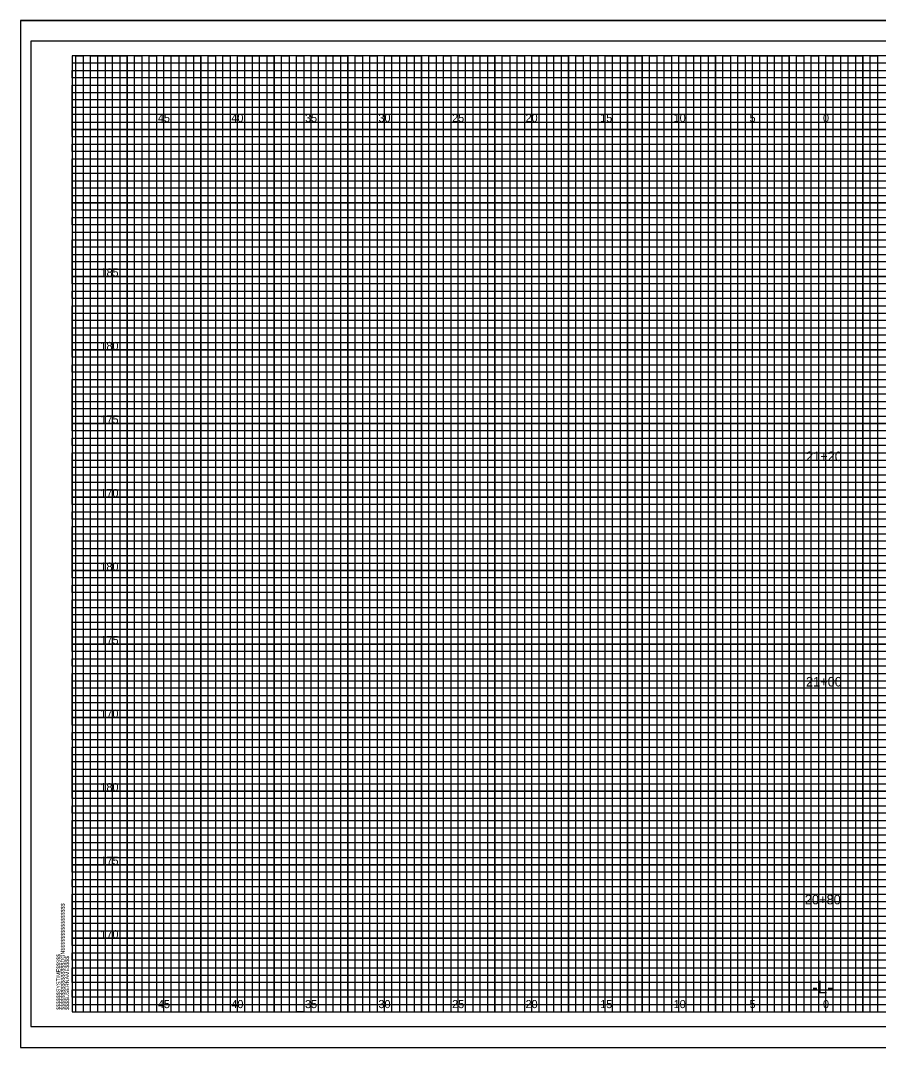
# Model space of a CAD drawing. Extents: x -4 to 103, y -2 to 6583.
# Drawn here: x -3.5 to 54.8, y 1060 to 1129.8 of the extents above; entities that cross this region are included whole.
import ezdxf

# ---------------------------------------------------------------- set-up
doc = ezdxf.new("R2010")
doc.units = 0
for name, color, linetype in [('Prop XS Alignment Label', 7, 'Continuous'), ('Prop XS Elevation Labels', 7, 'Continuous'), ('Prop XS Offset Labels', 7, 'Continuous'), ('Prop XS Station Labels', 7, 'Continuous'), ('Sheet Cross Section CELL', 7, 'Continuous'), ('Sheet Cross Section Grid Major CELL', 7, 'Continuous'), ('Sheet Cross Section Grid Middle CELL', 7, 'Continuous'), ('Sheet Cutting Line CELL', 7, 'Continuous'), ('Sheet DOT Grid CELL', 7, 'Continuous'), ('Sheet Plot Border Inside CELL', 7, 'Continuous'), ('Sheet Plot Border Outside CELL', 7, 'Continuous')]:
    doc.layers.add(name, color=color, linetype=linetype)

msp = doc.modelspace()

# ---------------------------------------------------------------- linework, layer by layer
at = {"layer": 'Sheet Cross Section CELL'}
msp.add_lwpolyline([(102.5, 1127.375), (0, 1127.375), (0, 1062.375), (102.5, 1062.375)], close=True, dxfattribs=at)
at = {"layer": 'Sheet Cross Section Grid Major CELL'}
for points in [[(1.25, 1062.375), (1.25, 1127.375), (3.75, 1127.375), (3.75, 1062.375), (6.25, 1062.375), (6.25, 1127.375), (8.75, 1127.375), (8.75, 1062.375), (11.25, 1062.375), (11.25, 1127.375), (13.75, 1127.375), (13.75, 1062.375), (16.25, 1062.375), (16.25, 1127.375), (18.75, 1127.375), (18.75, 1062.375), (21.25, 1062.375), (21.25, 1127.375), (23.75, 1127.375), (23.75, 1062.375), (26.25, 1062.375), (26.25, 1127.375), (28.75, 1127.375), (28.75, 1062.375), (31.25, 1062.375), (31.25, 1127.375), (33.75, 1127.375), (33.75, 1062.375), (36.25, 1062.375), (36.25, 1127.375), (38.75, 1127.375), (38.75, 1062.375), (41.25, 1062.375), (41.25, 1127.375), (43.75, 1127.375), (43.75, 1062.375), (46.25, 1062.375), (46.25, 1127.375), (48.75, 1127.375), (48.75, 1062.375), (51.25, 1062.375), (51.25, 1127.375), (53.75, 1127.375), (53.75, 1062.375)], [(102.5, 1122.375), (0, 1122.375), (0, 1124.875), (74.25, 1124.875)], [(102.5, 1117.375), (0, 1117.375), (0, 1119.875), (102.5, 1119.875)], [(102.5, 1112.375), (0, 1112.375), (0, 1114.875), (102.5, 1114.875)], [(102.5, 1107.375), (0, 1107.375), (0, 1109.875), (102.5, 1109.875)], [(102.5, 1102.375), (0, 1102.375), (0, 1104.875), (102.5, 1104.875)], [(102.5, 1097.375), (0, 1097.375), (0, 1099.875), (102.5, 1099.875)], [(102.5, 1092.375), (0, 1092.375), (0, 1094.875), (102.5, 1094.875)], [(102.5, 1087.375), (0, 1087.375), (0, 1089.875), (102.5, 1089.875)], [(102.5, 1082.375), (0, 1082.375), (0, 1084.875), (102.5, 1084.875)], [(102.5, 1077.375), (0, 1077.375), (0, 1079.875), (102.5, 1079.875)], [(102.5, 1072.375), (0, 1072.375), (0, 1074.875), (102.5, 1074.875)], [(102.5, 1067.375), (0, 1067.375), (0, 1069.875), (102.5, 1069.875)], [(0, 1064.875), (102.5, 1064.875)]]:
    msp.add_lwpolyline(points, dxfattribs=at)
at = {"layer": 'Sheet Cross Section Grid Middle CELL'}
for points in [[(0.25, 1062.375), (0.25, 1127.375), (0.75, 1127.375), (0.75, 1062.375), (1.75, 1062.375), (1.75, 1127.375), (2.25, 1127.375), (2.25, 1062.375), (2.75, 1062.375), (2.75, 1127.375), (3.25, 1127.375), (3.25, 1062.375), (4.25, 1062.375), (4.25, 1127.375), (4.75, 1127.375), (4.75, 1062.375), (5.25, 1062.375), (5.25, 1127.375), (5.75, 1127.375), (5.75, 1062.375), (6.75, 1062.375), (6.75, 1127.375), (7.25, 1127.375), (7.25, 1062.375), (7.75, 1062.375), (7.75, 1127.375), (8.25, 1127.375), (8.25, 1062.375), (9.25, 1062.375), (9.25, 1127.375), (9.75, 1127.375), (9.75, 1062.375), (10.25, 1062.375), (10.25, 1127.375), (10.75, 1127.375), (10.75, 1062.375), (11.75, 1062.375), (11.75, 1127.375), (12.25, 1127.375), (12.25, 1062.375), (12.75, 1062.375), (12.75, 1127.375), (13.25, 1127.375), (13.25, 1062.375), (14.25, 1062.375), (14.25, 1127.375), (14.75, 1127.375), (14.75, 1062.375), (15.75, 1062.375), (15.25, 1062.375), (15.25, 1127.375), (15.75, 1127.375), (15.75, 1062.375), (16.75, 1062.375), (16.75, 1127.375), (17.25, 1127.375), (17.25, 1062.375), (17.75, 1062.375), (17.75, 1127.375), (18.25, 1127.375), (18.25, 1062.375), (19.25, 1062.375), (19.25, 1127.375), (19.75, 1127.375), (19.75, 1062.375), (20.25, 1062.375), (20.25, 1127.375), (20.75, 1127.375), (20.75, 1062.375), (21.75, 1062.375), (21.75, 1127.375), (22.25, 1127.375), (22.25, 1062.375), (22.75, 1062.375), (22.75, 1127.375), (23.25, 1127.375), (23.25, 1062.375), (24.25, 1062.375), (24.25, 1127.375), (24.75, 1127.375), (24.75, 1062.375), (25.25, 1062.375), (25.25, 1127.375), (25.75, 1127.375), (25.75, 1062.375), (26.75, 1062.375), (26.75, 1127.375), (27.25, 1127.375), (27.25, 1062.375), (27.75, 1062.375), (27.75, 1127.375), (28.25, 1127.375), (28.25, 1062.375), (29.25, 1062.375), (29.25, 1127.375), (29.75, 1127.375), (29.75, 1062.375), (30.25, 1062.375), (30.25, 1127.375), (30.75, 1127.375), (30.75, 1062.375)], [(30.75, 1062.375), (31.75, 1062.375), (31.75, 1127.375), (32.25, 1127.375), (32.25, 1062.375), (32.75, 1062.375), (32.75, 1127.375), (33.25, 1127.375), (33.25, 1062.375), (34.25, 1062.375), (34.25, 1127.375), (34.75, 1127.375), (34.75, 1062.375), (35.25, 1062.375), (35.25, 1127.375), (35.75, 1127.375), (35.75, 1062.375), (36.75, 1062.375), (36.75, 1127.375), (37.25, 1127.375), (37.25, 1062.375), (37.75, 1062.375), (37.75, 1127.375), (37.75, 1062.375)], [(38.25, 1127.375), (38.25, 1062.375), (39.25, 1062.375), (39.25, 1127.375), (39.75, 1127.375), (39.75, 1062.375), (40.25, 1062.375), (40.25, 1127.375), (40.75, 1127.375), (40.75, 1062.375), (41.75, 1062.375), (41.75, 1127.375), (42.25, 1127.375), (42.25, 1062.375), (42.75, 1062.375), (42.75, 1127.375), (43.25, 1127.375), (43.25, 1062.375), (43.75, 1062.375), (44.25, 1062.375), (44.25, 1127.375), (44.75, 1127.375), (44.75, 1062.375), (45.25, 1062.375), (45.25, 1127.375), (45.75, 1127.375), (45.75, 1062.375), (46.75, 1062.375), (46.75, 1127.375), (47.25, 1127.375), (47.25, 1062.375), (47.75, 1062.375), (47.75, 1127.375), (48.25, 1127.375), (48.25, 1062.375), (49.25, 1062.375), (49.25, 1127.375), (49.75, 1127.375), (49.75, 1062.375), (50.25, 1062.375), (50.25, 1127.375), (50.75, 1127.375), (50.75, 1062.375), (51.75, 1062.375), (51.75, 1127.375), (52.25, 1127.375), (52.25, 1062.375), (52.75, 1062.375), (52.75, 1127.375), (53.25, 1127.375), (53.25, 1062.375), (54.25, 1062.375), (54.25, 1127.375), (54.75, 1127.375), (54.75, 1062.375), (55.25, 1062.375)], [(0, 1124.375), (0, 1125.375), (74.25, 1125.375), (74.25, 1125.875), (0, 1125.875), (0, 1126.375), (74.25, 1126.375), (74.25, 1126.875), (0, 1126.875)], [(102.5, 1124.375), (0, 1124.375)], [(102.5, 1123.375), (0, 1123.375), (0, 1123.875), (102.5, 1123.875)], [(102.5, 1121.875), (0, 1121.875), (0, 1122.875), (102.5, 1122.875)], [(102.5, 1120.875), (0, 1120.875), (0, 1121.375), (102.5, 1121.375)], [(102.5, 1119.375), (0, 1119.375), (0, 1120.375), (102.5, 1120.375)], [(102.5, 1118.375), (0, 1118.375), (0, 1118.875), (102.5, 1118.875)], [(102.5, 1116.875), (0, 1116.875), (0, 1117.875), (102.5, 1117.875)], [(102.5, 1115.875), (0, 1115.875), (0, 1116.375), (102.5, 1116.375)], [(0, 1115.375), (102.5, 1115.375)], [(102.5, 1114.375), (0, 1114.375)], [(102.5, 1113.375), (0, 1113.375), (0, 1113.875), (102.5, 1113.875)], [(102.5, 1111.875), (0, 1111.875), (0, 1112.875), (102.5, 1112.875)], [(102.5, 1110.875), (0, 1110.875), (0, 1111.375), (102.5, 1111.375)], [(102.5, 1109.375), (0, 1109.375), (0, 1110.375), (102.5, 1110.375)], [(102.5, 1108.375), (0, 1108.375), (0, 1108.875), (102.5, 1108.875)], [(102.5, 1106.875), (0, 1106.875), (0, 1107.875), (102.5, 1107.875)], [(102.5, 1105.875), (0, 1105.875), (0, 1106.375), (102.5, 1106.375)], [(102.5, 1104.375), (0, 1104.375), (0, 1105.375), (102.5, 1105.375)], [(102.5, 1103.375), (0, 1103.375), (0, 1103.875), (102.5, 1103.875)], [(102.5, 1101.875), (0, 1101.875), (0, 1102.875), (102.5, 1102.875)], [(102.5, 1100.875), (0, 1100.875), (0, 1101.375), (102.5, 1101.375)], [(102.5, 1099.375), (0, 1099.375), (0, 1100.375), (102.5, 1100.375)], [(102.5, 1098.375), (0, 1098.375), (0, 1098.875), (102.5, 1098.875)], [(102.5, 1096.875), (0, 1096.875), (0, 1097.875), (102.5, 1097.875)], [(102.5, 1095.875), (0, 1095.875), (0, 1096.375), (102.5, 1096.375)], [(102.5, 1094.375), (0, 1094.375), (0, 1095.375), (102.5, 1095.375)], [(102.5, 1093.375), (0, 1093.375), (0, 1093.875)], [(0, 1093.875), (102.5, 1093.875)], [(102.5, 1091.875), (0, 1091.875), (0, 1092.875), (102.5, 1092.875)], [(102.5, 1090.875), (0, 1090.875), (0, 1091.375), (102.5, 1091.375)], [(102.5, 1089.375), (0, 1089.375), (0, 1090.375), (102.5, 1090.375)], [(102.5, 1088.375), (0, 1088.375), (0, 1088.875), (102.5, 1088.875)], [(102.5, 1086.875), (0, 1086.875), (0, 1087.875), (102.5, 1087.875)], [(102.5, 1085.875), (0, 1085.875), (0, 1086.375), (102.5, 1086.375)], [(102.5, 1084.375), (0, 1084.375), (0, 1085.375), (102.5, 1085.375)], [(102.5, 1083.375), (0, 1083.375), (0, 1083.875), (102.5, 1083.875)], [(102.5, 1081.875), (0, 1081.875), (0, 1082.875), (102.5, 1082.875)], [(102.5, 1080.875), (0, 1080.875), (0, 1081.375), (102.5, 1081.375)], [(102.5, 1079.375), (0, 1079.375), (0, 1080.375), (102.5, 1080.375)], [(102.5, 1078.375), (0, 1078.375), (0, 1078.875), (102.5, 1078.875)], [(102.5, 1076.875), (0, 1076.875), (0, 1077.875), (102.5, 1077.875)], [(102.5, 1075.875), (0, 1075.875), (0, 1076.375), (102.5, 1076.375)], [(102.5, 1074.375), (0, 1074.375), (0, 1075.375), (102.5, 1075.375)], [(102.5, 1073.375), (0, 1073.375), (0, 1073.875), (102.5, 1073.875)], [(102.5, 1071.875), (0, 1071.875), (0, 1072.875), (102.5, 1072.875)], [(102.5, 1070.875), (0, 1070.875), (0, 1071.375), (102.5, 1071.375)], [(102.5, 1069.375), (0, 1069.375), (0, 1070.375), (102.5, 1070.375)], [(102.5, 1068.375), (0, 1068.375), (0, 1068.875), (102.5, 1068.875)], [(102.5, 1066.875), (0, 1066.875), (0, 1067.875), (102.5, 1067.875)], [(102.5, 1065.875), (0, 1065.875), (0, 1066.375), (102.5, 1066.375)], [(102.5, 1064.375), (0, 1064.375), (0, 1065.375), (102.5, 1065.375)], [(102.5, 1063.375), (0, 1063.375), (0, 1063.875), (102.5, 1063.875)], [(0, 1062.875), (102.5, 1062.875)]]:
    msp.add_lwpolyline(points, dxfattribs=at)
at = {"layer": 'Sheet Cutting Line CELL'}
for p, q in [((-3.5, 1129.775), (103.4, 1129.775)), ((-3.5, 1129.775), (-3.5, 1059.95)), ((-3.5, 1059.95), (103.4, 1059.95))]:
    msp.add_line(p, q, dxfattribs=at)
at = {"layer": 'Sheet DOT Grid CELL'}
for p, q in [((1.25, 1062.375), (1.25, 1127.375)), ((3.75, 1062.375), (3.75, 1127.375)), ((6.25, 1062.375), (6.25, 1127.375)), ((8.75, 1062.375), (8.75, 1127.375)), ((11.25, 1062.375), (11.25, 1127.375)), ((13.75, 1062.375), (13.75, 1127.375)), ((16.25, 1062.375), (16.25, 1127.375)), ((18.75, 1062.375), (18.75, 1127.375)), ((21.25, 1062.375), (21.25, 1127.375)), ((23.75, 1062.375), (23.75, 1127.375)), ((26.25, 1062.375), (26.25, 1127.375)), ((28.75, 1062.375), (28.75, 1127.375)), ((31.25, 1062.375), (31.25, 1127.375)), ((33.75, 1062.375), (33.75, 1127.375)), ((36.25, 1062.375), (36.25, 1127.375)), ((38.75, 1062.375), (38.75, 1127.375)), ((41.25, 1062.375), (41.25, 1127.375)), ((43.75, 1062.375), (43.75, 1127.375)), ((46.25, 1062.375), (46.25, 1127.375)), ((48.75, 1062.375), (48.75, 1127.375)), ((51.25, 1062.375), (51.25, 1127.375)), ((53.75, 1062.375), (53.75, 1127.375)), ((0, 1124.875), (74.25, 1124.875)), ((0, 1122.375), (102.5, 1122.375)), ((0, 1119.875), (102.5, 1119.875)), ((0, 1117.375), (102.5, 1117.375)), ((0, 1114.875), (102.5, 1114.875)), ((0, 1112.375), (102.5, 1112.375)), ((0, 1109.875), (102.5, 1109.875)), ((0, 1107.375), (102.5, 1107.375)), ((0, 1104.875), (102.5, 1104.875)), ((0, 1102.375), (102.5, 1102.375)), ((0, 1099.875), (102.5, 1099.875)), ((0, 1097.375), (102.5, 1097.375)), ((0, 1094.875), (102.5, 1094.875)), ((0, 1092.375), (102.5, 1092.375)), ((0, 1089.875), (102.5, 1089.875)), ((0, 1087.375), (102.5, 1087.375)), ((0, 1084.875), (102.5, 1084.875)), ((0, 1082.375), (102.5, 1082.375)), ((0, 1079.875), (102.5, 1079.875)), ((0, 1077.375), (102.5, 1077.375)), ((0, 1074.875), (102.5, 1074.875)), ((0, 1072.375), (102.5, 1072.375)), ((0, 1069.875), (102.5, 1069.875)), ((0, 1067.375), (102.5, 1067.375)), ((0, 1064.875), (102.5, 1064.875))]:
    msp.add_line(p, q, dxfattribs=at)
at = {"layer": 'Sheet Plot Border Inside CELL'}
msp.add_lwpolyline([(103, 1128.375), (-2.8, 1128.375), (-2.8, 1061.375), (103, 1061.375)], close=True, dxfattribs=at)
at = {"layer": 'Sheet Plot Border Outside CELL'}
msp.add_lwpolyline([(103.4, 1129.775), (-3.5, 1129.775), (-3.5, 1059.95), (103.4, 1059.95)], close=True, dxfattribs=at)

# ---------------------------------------------------------------- texts
at = {"layer": 'Prop XS Alignment Label'}
msp.add_text('-L-', height=0.875, dxfattribs=at).set_placement((50.307, 1063.625))
at = {"layer": 'Prop XS Elevation Labels'}
for s, p in [('185', (1.938, 1112.375)), ('180', (1.93, 1107.375)), ('175', (1.938, 1102.375)), ('170', (1.93, 1097.375)), ('180', (1.93, 1092.375)), ('175', (1.938, 1087.375)), ('170', (1.93, 1082.375)), ('180', (1.93, 1077.375)), ('175', (1.938, 1072.375)), ('170', (1.93, 1067.375))]:
    msp.add_text(s, height=0.55, dxfattribs=at).set_placement(p)
at = {"layer": 'Prop XS Offset Labels'}
for s, p in [('45', (5.84, 1122.875)), ('40', (10.831, 1122.875)), ('35', (15.84, 1122.875)), ('30', (20.831, 1122.875)), ('25', (25.84, 1122.875)), ('20', (30.831, 1122.875)), ('15', (35.906, 1122.875)), ('10', (40.897, 1122.875)), ('5', (46.057, 1122.875)), ('0', (51.049, 1122.875)), ('0', (51.049, 1122.875)), ('45', (5.84, 1062.625)), ('40', (10.831, 1062.625)), ('35', (15.84, 1062.625)), ('30', (20.831, 1062.625)), ('25', (25.84, 1062.625)), ('20', (30.831, 1062.625)), ('15', (35.906, 1062.625)), ('10', (40.897, 1062.625)), ('5', (46.057, 1062.625)), ('0', (51.049, 1062.625)), ('0', (51.049, 1062.625))]:
    msp.add_text(s, height=0.55, dxfattribs=at).set_placement(p)
at = {"layer": 'Prop XS Station Labels'}
for s, p in [('21+20', (49.893, 1099.817)), ('21+00', (49.893, 1084.493)), ('20+80', (49.816, 1069.68))]:
    msp.add_text(s, height=0.65, dxfattribs=at).set_placement(p)
at = {"layer": 'Sheet Cross Section CELL'}
for s, p in [('$$$$$$$$$$$$$$$$DGN$$$$$$$$$$$$$$$$', (-0.5, 1062.5)), ('$$$$$$SYSTIME$$$$$', (-0.797, 1062.5)), ('$$$$USERNAME$$$$', (-0.2, 1062.5))]:
    msp.add_text(s, height=0.2625, rotation=90, dxfattribs=at).set_placement(p)
at = {"layer": 'Sheet Cross Section Grid Major CELL'}
msp.add_text('040397', height=0.0025, rotation=90, dxfattribs=at).set_placement((-0.001, 1127.361))

doc.saveas('drawing.dxf')
